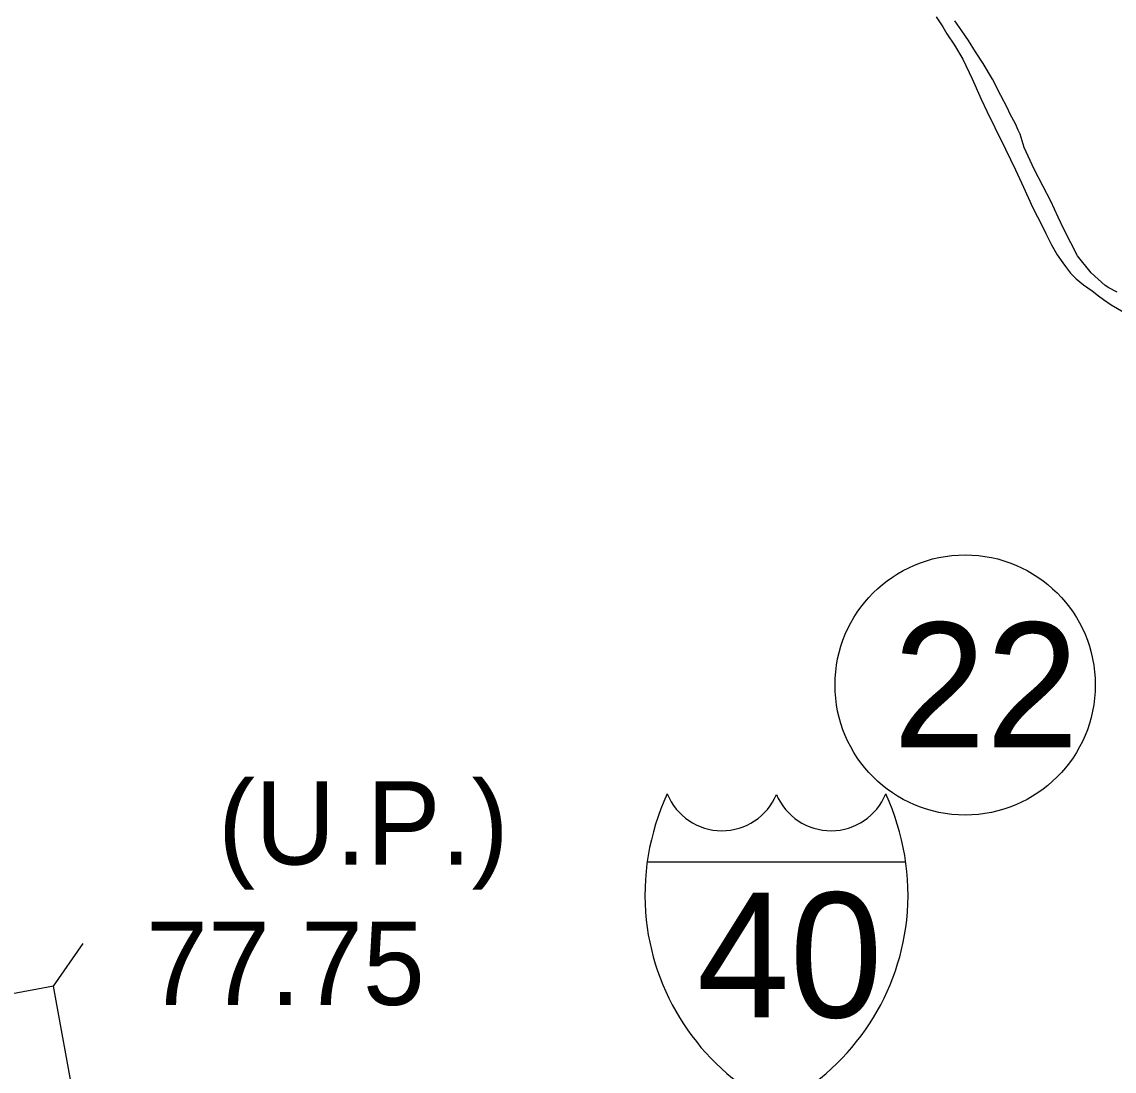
# Model space of a CAD drawing. Extents: x -83719 to 153526, y -11835 to 11446.
# Drawn here: x -2255.2 to -2070.5, y 1452.3 to 1629.8 of the extents above; entities that cross this region are included whole.
import ezdxf

# ---------------------------------------------------------------- set-up
doc = ezdxf.new("R2010")
doc.units = 0
for name, color, linetype in [('Level 20', 7, 'Continuous'), ('Level 23', 7, 'Continuous'), ('Level 27', 7, 'Continuous'), ('Level 58', 7, 'Continuous'), ('Level 9', 7, 'Continuous')]:
    doc.layers.add(name, color=color, linetype=linetype)

msp = doc.modelspace()

# ---------------------------------------------------------------- linework, layer by layer
at = {"layer": 'Level 20'}
msp.add_line((-2249.82, 1466.69), (-2244.81, 1473.92), dxfattribs=at)
msp.add_lwpolyline([(-2242.72, 1427.73), (-2249.82, 1466.69), (-2262.81, 1464.32), (-2255.71, 1425.36)], close=True, dxfattribs=at)
at = {"layer": 'Level 23'}
msp.add_line((-2149.44, 1487.74), (-2105.75, 1487.74), dxfattribs=at)
for centre, radius, start, end in [((-2108.84, 1482.04), 41, 155.2204, 185.7928), ((-2136.81, 1502.99), 9.99, 202.1459, 337.3414), ((-2118.38, 1502.99), 9.99, 202.6586, 337.8541), ((-2146.35, 1482.04), 41, 354.2072, 24.7796), ((-2109.59, 1482.39), 40.29, 186.3923, 243.4571), ((-2145.6, 1482.39), 40.29, 296.5429, 353.6077)]:
    msp.add_arc(centre, radius, start, end, dxfattribs=at)
at = {"layer": 'Level 27'}
msp.add_circle((-2095.7, 1517.65), 22, dxfattribs=at)
at = {"layer": 'Level 9'}
for points in [[(-2100.62, 1630.64), (-2099.46, 1628.93), (-2098.81, 1627.77), (-2097.52, 1625.86), (-2096.08, 1623.48), (-2094.49, 1620.16), (-2092.97, 1616.69), (-2092.01, 1614.7), (-2090.7, 1611.92), (-2088.87, 1608.28), (-2087.18, 1604.77), (-2085.84, 1601.82), (-2084.28, 1598.34), (-2082.7, 1595.3), (-2082.05, 1593.97), (-2081.08, 1592.05), (-2080.12, 1590.36), (-2079.2, 1589.01), (-2078.73, 1588.39), (-2077.88, 1587.3), (-2076.96, 1586.35), (-2075.68, 1585.33), (-2074.23, 1584.29), (-2073.15, 1583.47), (-2072.31, 1582.85), (-2071, 1581.94), (-2068.88, 1580.67)], [(-2070.03, 1584.09), (-2071.41, 1584.83), (-2072.02, 1585.22), (-2074.41, 1587.32), (-2076.72, 1590.19), (-2077.86, 1592.44), (-2079.03, 1594.75), (-2079.99, 1596.77), (-2081.24, 1599.49), (-2082.51, 1601.94), (-2084.06, 1604.88), (-2085.71, 1608.53), (-2086.42, 1610.79), (-2086.73, 1611.45), (-2087.21, 1612.54), (-2088.07, 1614.2), (-2088.62, 1615.32), (-2089.65, 1617.31), (-2091.1, 1620.12), (-2092.64, 1622.73), (-2093.97, 1624.71), (-2095.16, 1626.63), (-2096.26, 1628.28), (-2097.42, 1629.96)]]:
    msp.add_lwpolyline(points, dxfattribs=at)

# ---------------------------------------------------------------- texts
at = {"layer": 'Level 23'}
msp.add_text('40', height=21.12, dxfattribs=at).set_placement((-2141.07, 1461.43))
at = {"layer": 'Level 27'}
msp.add_text('22', height=21.12, dxfattribs=at).set_placement((-2107.9, 1507.09))
at = {"layer": 'Level 58'}
for s, p in [('(U.P.)', (-2222.01, 1487.29)), ('77.75', (-2234.16, 1463.54))]:
    msp.add_text(s, height=14.08, dxfattribs=at).set_placement(p)

doc.saveas('drawing.dxf')
